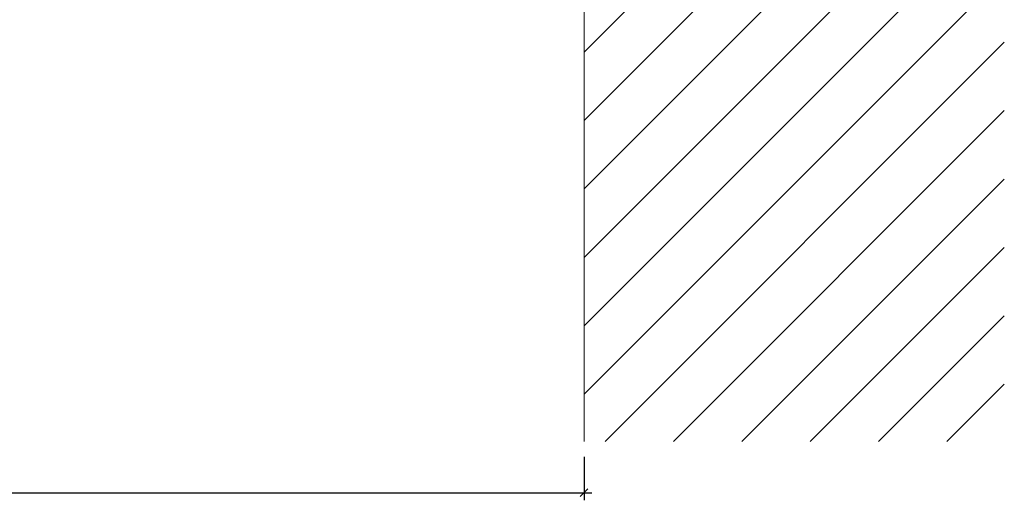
# Model space of a CAD drawing. Header units: millimetres. Extents: x 10 to 1250, y -62 to 528.
# Tile 449 of 656: x 441.72 to 454.65, y 506.36 to 512.67. Entities that reach past the tile are written whole.
import ezdxf

# ---------------------------------------------------------------- set-up
doc = ezdxf.new("R2010")
doc.units = ezdxf.units.MM
doc.header["$LTSCALE"] = 0.05
doc.layers.add('COTA', color=12, linetype='Continuous')
doc.layers.add('FO-Vigas', color=7, linetype='Continuous', lineweight=5)
doc.styles.get("Standard").update_dxf_attribs({"font": 'arial.ttf'})
doc.dimstyles.new('UM_50.000000', dxfattribs={"dimtxt": 0.18, "dimasz": 0.1, "dimexe": 0.1, "dimexo": 0.2, "dimgap": 0.1, "dimtad": 1, "dimdec": 1, "dimlfac": 50, "dimzin": 0, "dimdsep": 46, "dimtxsty": 'Standard', "dimblk": 'OBLIQUE', "dimcen": 0.09, "dimdle": 0.1, "dimadec": 1, "dimazin": 2, "dimtfac": 1, "dimtdec": 1, "dimtofl": 0, "dimtmove": 0, "dimatfit": 3, "dimldrblk": 'OBLIQUE', "dimfxl": 1, "dimtolj": 1, "dimarcsym": 1})

# ---------------------------------------------------------------- blocks, each defined once
blk = doc.blocks.new('_Oblique')
at = {"color": 0, "linetype": 'ByBlock', "lineweight": -2}
blk.add_line((-0.5, -0.5), (0.5, 0.5), dxfattribs=at)

msp = doc.modelspace()

# ---------------------------------------------------------------- hatches: boundary and pattern name
at = {"layer": 'FO-Vigas', "ltscale": 0.05}
h = msp.add_hatch(dxfattribs=at)
h.set_pattern_fill('ANSI31', color=256, scale=0.2)
h.set_pattern_definition([(45, (638.8194, 53.5509), (-0.4490128, 0.4490128), [])])
h.paths.add_polyline_path([(454.6525, 520.5271), (449.2082, 520.5271), (449.2082, 520.4521), (449.1332, 520.4521), (449.1332, 517.6021), (449.2082, 517.6021), (449.2082, 517.4521), (449.1332, 517.4521), (449.1332, 514.2021), (449.2082, 514.2021), (449.2082, 514.0521), (449.1332, 514.0521), (449.1332, 507.1271), (454.6525, 507.1271)])
h.paths.add_polyline_path([(449.9647, 517.8778), (453.7749, 517.8778), (453.7749, 518.4803), (449.9647, 518.4803)], flags=24)

# ---------------------------------------------------------------- linework, layer by layer
msp.add_lwpolyline([(449.1332, 507.1271), (449.1332, 520.5271), (454.6525, 520.5271)], dxfattribs=at)

# ---------------------------------------------------------------- dimensions: what is measured, and where the dimension line sits
at = {"layer": 'COTA', "ltscale": 0.05}
msp.add_linear_dim(base=(449.1332, 506.4561), p1=(430.8932, 507.1271), p2=(449.1332, 507.1271), text='VAR.', dimstyle='UM_50.000000', dxfattribs=at).render()

doc.saveas('drawing.dxf')
